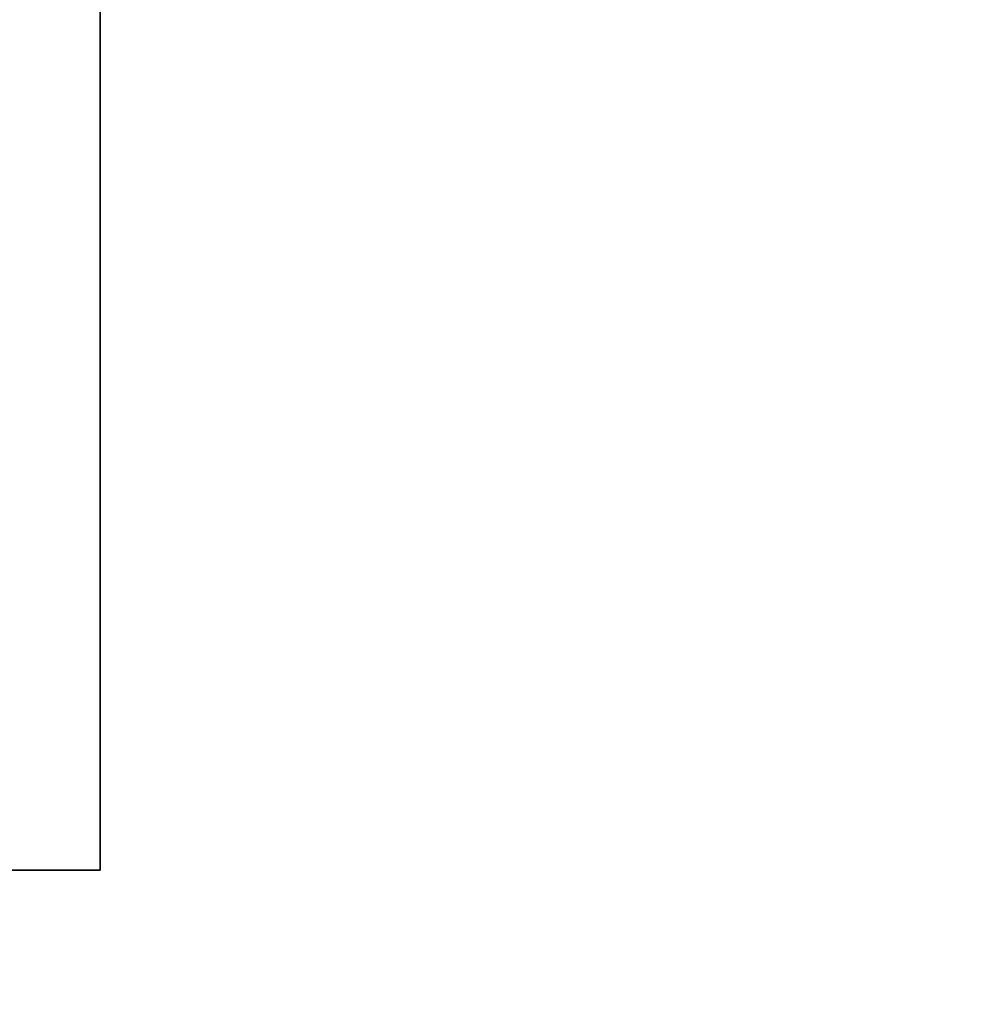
# Model space of a CAD drawing. Extents: x -4.8 to 43.9, y -3 to 20.9.
# Tile 588 of 656: x 39.39 to 39.504, y 0.984 to 1.101. Entities that reach past the tile are written whole.
import ezdxf

# ---------------------------------------------------------------- set-up
doc = ezdxf.new("R2010")
doc.units = 0

# ---------------------------------------------------------------- blocks, each defined once
blk = doc.blocks.new('Box-7148e406-b601-4288-a37b-d1ddc6295924')
at = {"color": 253, "linetype": 'Continuous', "true_color": 0xa0a0a0, "transparency": 33554687}
mesh = blk.add_polyface(dxfattribs=at)
corners = [(0, 0), (42, 0), (42, 19), (0, 19), (0, 0, 0.01), (42, 0, 0.01), (42, 19, 0.01), (0, 19, 0.01)]
mesh.append_faces([[corners[k] for k in face] for face in [(0, 1, 2, 3), (4, 5, 6, 7), (0, 1, 5, 4), (1, 2, 6, 5), (2, 3, 7, 6), (3, 0, 4, 7)]], dxfattribs={"color": 253})
blk = doc.blocks.new('Box-4a7966fc-d543-4e90-b91f-e9f7020791ce')
at = {"color": 253, "linetype": 'Continuous', "true_color": 0xa0a0a0, "transparency": 33554687}
mesh = blk.add_polyface(dxfattribs=at)
corners = [(0, 0), (42, 0), (42, 19), (0, 19), (0, 0, 0.01), (42, 0, 0.01), (42, 19, 0.01), (0, 19, 0.01)]
mesh.append_faces([[corners[k] for k in face] for face in [(0, 1, 2, 3), (4, 5, 6, 7), (0, 1, 5, 4), (1, 2, 6, 5), (2, 3, 7, 6), (3, 0, 4, 7)]], dxfattribs={"color": 253})
blk = doc.blocks.new('def3a200-0982-4f28-a51c-09b8d150a3a7')
at = {"linetype": 'Continuous', "transparency": 33554687}
for name, p in [('Box-7148e406-b601-4288-a37b-d1ddc6295924', (0, 0)), ('Box-4a7966fc-d543-4e90-b91f-e9f7020791ce', (0, 0, 16.99))]:
    blk.add_blockref(name, p, dxfattribs=at)
blk = doc.blocks.new('CoilBox-96c78426-6269-4f25-9c33-55b4a2528cb8')
at = {"color": 251, "linetype": 'Continuous', "true_color": 0x5b5b5b, "transparency": 33554687}
mesh = blk.add_polyface(dxfattribs=at)
corners = [(0, 0), (22.7, 0), (22.7, 2), (0, 2), (0, 0, 16.06), (22.7, 0, 16.06), (22.7, 2, 16.06), (0, 2, 16.06)]
mesh.append_faces([[corners[k] for k in face] for face in [(0, 1, 2, 3), (4, 5, 6, 7), (0, 1, 5, 4), (1, 2, 6, 5), (2, 3, 7, 6), (3, 0, 4, 7)]], dxfattribs={"color": 251})
blk = doc.blocks.new('8c0f33d7-16c5-4531-b080-eb5d8fbab00d')
at = {"linetype": 'Continuous', "transparency": 33554687}
blk.add_blockref('CoilBox-96c78426-6269-4f25-9c33-55b4a2528cb8', (0, 0), dxfattribs=at)
blk = doc.blocks.new('e55326d3-a498-4428-9576-7464b569c09d')
at = {"linetype": 'Continuous', "transparency": 33554687}
for name, p in [('def3a200-0982-4f28-a51c-09b8d150a3a7', (0, 0)), ('8c0f33d7-16c5-4531-b080-eb5d8fbab00d', (16.7, 1, 0.2))]:
    blk.add_blockref(name, p, dxfattribs=at)

msp = doc.modelspace()

# ---------------------------------------------------------------- block references
at = {"transparency": 33554687}
msp.add_blockref('e55326d3-a498-4428-9576-7464b569c09d', (0, 0), dxfattribs=at)

doc.saveas('drawing.dxf')
